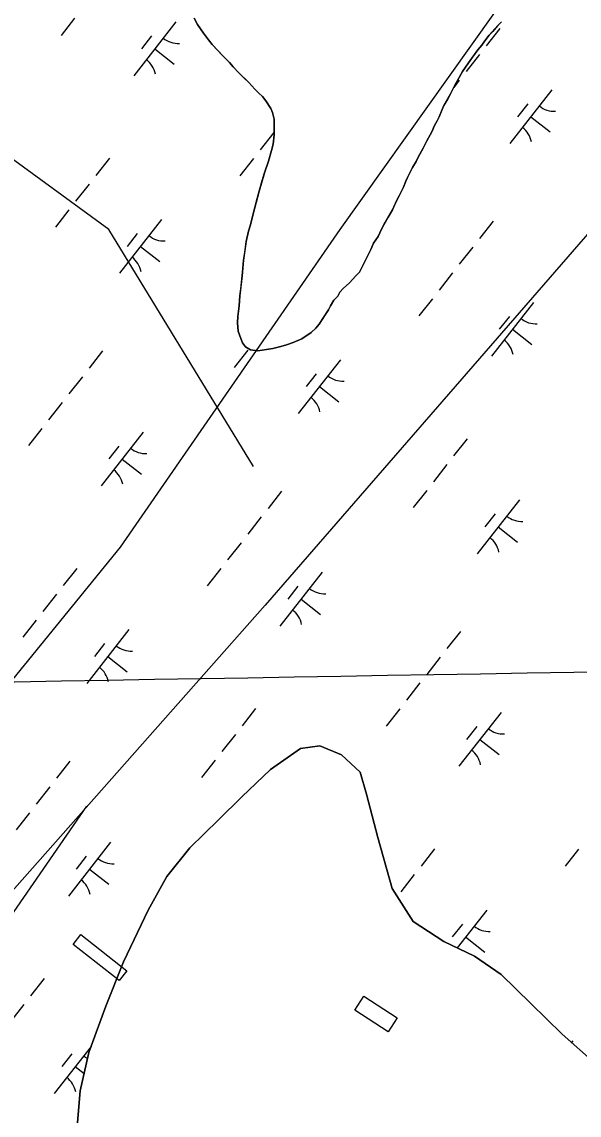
# Model space of a CAD drawing. Extents: x 3896831 to 3918110, y 171006 to 193349.
# Drawn here: x 3910688 to 3911096, y 180876 to 181676 of the extents above; entities that cross this region are included whole.
import ezdxf

# ---------------------------------------------------------------- set-up
doc = ezdxf.new("R2010")
doc.units = 0
for name, color, linetype in [('V-CHAN-DOCK', 7, 'Continuous'), ('V-GRID-MAJR', 7, 'Continuous'), ('V-TOPO-SHOR', 7, 'Continuous'), ('V-UTIL-LINE', 7, 'Continuous'), ('V-WETL-SWMP', 7, 'Continuous')]:
    doc.layers.add(name, color=color, linetype=linetype)

msp = doc.modelspace()

# ---------------------------------------------------------------- linework, layer by layer
at = {"layer": 'V-CHAN-DOCK'}
for points in [[(3910759.34, 180974.23), (3910725.68, 181000.73), (3910731.35, 181007.94), (3910765.01, 180981.44)], [(3910938.38, 180962.77), (3910962.73, 180947.02), (3910956.18, 180936.89), (3910931.83, 180952.65)]]:
    msp.add_lwpolyline(points, close=True, dxfattribs=at)
at = {"layer": 'V-GRID-MAJR'}
msp.add_spline([(3901910.07, 181043.2), (3904332, 181084.34), (3909660.52, 181175.42), (3914023.1, 181250.56)], degree=3, dxfattribs=at)
at = {"layer": 'V-TOPO-SHOR'}
for points in [[(3910935.17, 181492.68), (3910932.58, 181490.04), (3910927.99, 181484.78), (3910923.39, 181480.68), (3910920.8, 181478.05), (3910919.38, 181475.14), (3910916.5, 181472.22), (3910913.93, 181468.14), (3910912.51, 181465.22), (3910909.65, 181460.85), (3910905.64, 181454.73), (3910903.35, 181451.81), (3910899.9, 181448.59), (3910892.98, 181443.89), (3910886.63, 181441.22), (3910881.72, 181439.44), (3910877.67, 181438.25), (3910871.88, 181436.75), (3910867.25, 181436.13), (3910860.88, 181435.2), (3910855.37, 181435.73), (3910851.87, 181438.02), (3910849.52, 181440.9), (3910848.33, 181444.08), (3910846.55, 181449.57), (3910845.92, 181455.65), (3910846.17, 181460.29), (3910847.25, 181468.13), (3910847.77, 181475.38), (3910848.31, 181480.6), (3910849.38, 181489.89), (3910849.91, 181495.4), (3910850.44, 181501.5), (3910851.26, 181507.3), (3910852.35, 181515.14), (3910854.02, 181522.69), (3910855.43, 181527.34), (3910857.11, 181534.31), (3910858.52, 181538.96), (3910860.48, 181546.52), (3910861.88, 181552.04), (3910864.13, 181559.88), (3910865.82, 181565.41), (3910868.65, 181573.84), (3910870.89, 181581.69), (3910872.01, 181586.33), (3910872.82, 181593.3), (3910872.77, 181599.1), (3910872.72, 181604.6), (3910871.52, 181609.52), (3910870.33, 181612.41), (3910866.8, 181618.18), (3910864.17, 181621.35), (3910861.54, 181623.64), (3910858.61, 181626.51), (3910854.22, 181631.4), (3910850.71, 181634.85), (3910846.91, 181638.58), (3910842.82, 181642.9), (3910840.18, 181646.06), (3910834.92, 181651.24), (3910831.99, 181654.4), (3910827.31, 181659.29), (3910824.67, 181662.74), (3910821.14, 181667.64), (3910816.74, 181673.98), (3910814.38, 181678.6)], [(3911039.08, 181675.94), (3911036.49, 181673.3), (3911032.76, 181668.92), (3911030.18, 181666), (3911027.02, 181661.92), (3911024.73, 181658.71), (3911021.86, 181655.49), (3911017.85, 181649.95), (3911014.99, 181645.87), (3911010.7, 181639.45), (3911008.13, 181635.08), (3911004.7, 181628.96), (3911001.86, 181623.14), (3910999.86, 181619.64), (3910997, 181614.69), (3910995.58, 181611.2), (3910993.6, 181606.25), (3910992.17, 181603.34), (3910990.17, 181600.13), (3910988.18, 181595.48), (3910984.47, 181588.78), (3910981.91, 181583.54), (3910978.2, 181576.84), (3910976.78, 181573.63), (3910973.92, 181569.26), (3910971.93, 181565.18), (3910969.08, 181559.36), (3910967.38, 181555), (3910964.24, 181548.59), (3910962.53, 181545.39), (3910961.11, 181542.19), (3910959.41, 181538.4), (3910956.27, 181532.86), (3910953.12, 181527.33), (3910951.42, 181524.13), (3910948.85, 181518.89), (3910945.42, 181513.93), (3910943.43, 181509.27), (3910935.17, 181492.68)], [(3910728.21, 180861.6), (3910730.86, 180893.5), (3910737.21, 180921.76), (3910749.73, 180955.57), (3910762.64, 180987.92), (3910780.62, 181025.81), (3910794.32, 181050.48), (3910810.99, 181071.5), (3910832.06, 181091.84), (3910849.12, 181108.84), (3910870.19, 181128.81), (3910892.04, 181144.02), (3910906.31, 181145.98), (3910922.12, 181139.52), (3910935.78, 181126.82), (3910940.32, 181110.74), (3910948.66, 181078.94), (3910959.25, 181041.67), (3910974.48, 181017.63), (3910996.96, 181002.81), (3911019.4, 180992.02), (3911038.93, 180978.63), (3911060.73, 180957.58), (3911083.64, 180935.07), (3911107.27, 180914.03)]]:
    msp.add_lwpolyline(points, dxfattribs=at)
at = {"layer": 'V-UTIL-LINE'}
for points in [[(3905549.44, 173652.6), (3906763.35, 174938.42), (3906949.45, 175132.98), (3906970.6, 175166.82), (3907325.89, 175860.48), (3907748.86, 176681.03), (3908142.21, 177273.18), (3908679.38, 178097.96), (3908869.71, 178381.35), (3908937.39, 178537.85), (3909170.02, 179117.31), (3909533.77, 179633.33), (3910092.08, 180424.27), (3910333.17, 180766.87), (3910760.37, 181291.35), (3910921.09, 181523.98), (3911225.63, 181951.18), (3911822.01, 182788.65), (3911961.59, 182987.44), (3912147.69, 183114.33), (3912722.93, 183841.83), (3913090.91, 184307.09), (3913848.01, 185258.76), (3914364.03, 185910.13)], [(3913133.2, 183520.38), (3913116.28, 183516.15), (3912989.39, 183516.15), (3912744.07, 183393.49), (3911902.37, 182441.81), (3910866.11, 181249.05), (3910603.87, 180952.98), (3910214.74, 180504.64), (3910138.61, 180390.43), (3909757.94, 179819.43), (3909457.64, 179366.86), (3909009.29, 178685.89), (3908785.12, 178351.74), (3908150.67, 177400.07), (3907770.01, 176816.38), (3907693.87, 176706.41), (3907647.35, 176630.28), (3907300.51, 175936.61), (3907025.59, 175369.84), (3906945.22, 175204.88), (3906416.52, 174650.8), (3905507.14, 173682.21)], [(3910857.65, 181350.57), (3910751.91, 181523.98), (3910548.89, 181672.02)], [(3910511.1, 180985.32), (3910650.4, 180978.36), (3910735.69, 181101.81)]]:
    msp.add_lwpolyline(points, dxfattribs=at)
at = {"layer": 'V-WETL-SWMP'}
for p, q in [((3910726.72, 181678.5), (3910716.85, 181665.91)), ((3910800.86, 181675.76), (3910770.01, 181636.41)), ((3910814.38, 181678.6), (3910816.74, 181673.98)), ((3910816.74, 181673.98), (3910821.15, 181667.64)), ((3911030.18, 181666), (3911036.49, 181673.3)), ((3911036.49, 181673.3), (3911039.08, 181675.94)), ((3910783.06, 181665.57), (3910775.66, 181656.12)), ((3910821.15, 181667.64), (3910824.67, 181662.74)), ((3911027.02, 181661.92), (3911030.18, 181666)), ((3911037.9, 181670.93), (3911028.03, 181658.34)), ((3910824.67, 181662.74), (3910827.31, 181659.29)), ((3910827.31, 181659.29), (3910834.92, 181651.24)), ((3911021.86, 181655.49), (3911024.73, 181658.71)), ((3911024.73, 181658.71), (3911027.02, 181661.92)), ((3910785.43, 181656.09), (3910799.6, 181644.98)), ((3910834.92, 181651.24), (3910840.18, 181646.06)), ((3911023.1, 181652.04), (3911013.23, 181639.45)), ((3911014.99, 181645.86), (3911021.86, 181655.49)), ((3910840.18, 181646.06), (3910842.82, 181642.9)), ((3910842.82, 181642.9), (3910846.91, 181638.59)), ((3911010.7, 181639.45), (3911014.99, 181645.86)), ((3910846.91, 181638.59), (3910854.22, 181631.4)), ((3911008.29, 181633.15), (3911004.19, 181627.92)), ((3911004.7, 181628.96), (3911008.13, 181635.08)), ((3911008.13, 181635.08), (3911010.7, 181639.45)), ((3910854.22, 181631.4), (3910858.62, 181626.51)), ((3910858.62, 181626.51), (3910861.54, 181623.64)), ((3911001.85, 181623.14), (3911004.7, 181628.96)), ((3911076.11, 181626.11), (3911045.27, 181586.76)), ((3910861.54, 181623.64), (3910864.17, 181621.34)), ((3910864.17, 181621.34), (3910866.81, 181618.18)), ((3910866.81, 181618.18), (3910870.33, 181612.41)), ((3910997, 181614.69), (3911001.85, 181623.14)), ((3910870.33, 181612.41), (3910871.52, 181609.52)), ((3910871.52, 181609.52), (3910872.72, 181604.6)), ((3910993.6, 181606.25), (3910997, 181614.69)), ((3911058.32, 181615.92), (3911050.91, 181606.47)), ((3910872.72, 181604.6), (3910872.82, 181593.3)), ((3910990.17, 181600.13), (3910992.17, 181603.34)), ((3910992.17, 181603.34), (3910993.6, 181606.25)), ((3911060.69, 181606.44), (3911074.85, 181595.33)), ((3910872.45, 181594.78), (3910862.58, 181582.19)), ((3910872.82, 181593.3), (3910872.01, 181586.33)), ((3910984.47, 181588.78), (3910988.18, 181595.48)), ((3910988.18, 181595.48), (3910990.17, 181600.13)), ((3910872.01, 181586.33), (3910870.9, 181581.69)), ((3910981.91, 181583.54), (3910984.47, 181588.78)), ((3910870.9, 181581.69), (3910868.65, 181573.84)), ((3910976.78, 181573.63), (3910978.2, 181576.83)), ((3910978.2, 181576.83), (3910981.91, 181583.54)), ((3910752.18, 181576.02), (3910742.31, 181563.43)), ((3910857.64, 181575.89), (3910847.77, 181563.3)), ((3910868.65, 181573.84), (3910865.82, 181565.41)), ((3910969.08, 181559.36), (3910973.92, 181569.26)), ((3910973.92, 181569.26), (3910976.78, 181573.63)), ((3910865.82, 181565.41), (3910861.88, 181552.04)), ((3910737.37, 181557.13), (3910727.5, 181544.54)), ((3910964.25, 181548.59), (3910967.38, 181555)), ((3910967.38, 181555), (3910969.08, 181559.36)), ((3910861.88, 181552.04), (3910858.52, 181538.96)), ((3910959.41, 181538.4), (3910962.53, 181545.39)), ((3910962.53, 181545.39), (3910964.25, 181548.59)), ((3910722.57, 181538.24), (3910712.7, 181525.65)), ((3910858.52, 181538.96), (3910857.11, 181534.31)), ((3910953.13, 181527.33), (3910959.41, 181538.4)), ((3910790.38, 181531.21), (3910759.54, 181491.85)), ((3910857.11, 181534.31), (3910855.43, 181527.34)), ((3911032.97, 181529.95), (3911023.1, 181517.36)), ((3910772.59, 181521.01), (3910765.19, 181511.57)), ((3910854.02, 181522.69), (3910852.35, 181515.14)), ((3910855.43, 181527.34), (3910854.02, 181522.69)), ((3910948.85, 181518.89), (3910951.42, 181524.13)), ((3910951.42, 181524.13), (3910953.13, 181527.33)), ((3910852.35, 181515.14), (3910850.44, 181501.49)), ((3910943.43, 181509.27), (3910945.42, 181513.93)), ((3910945.42, 181513.93), (3910948.85, 181518.89)), ((3910774.96, 181511.53), (3910789.13, 181500.43)), ((3910935.17, 181492.68), (3910943.43, 181509.27)), ((3911018.17, 181511.06), (3911008.3, 181498.47)), ((3910850.44, 181501.49), (3910849.38, 181489.89)), ((3910849.38, 181489.89), (3910847.77, 181475.38)), ((3910927.99, 181484.78), (3910932.58, 181490.04)), ((3910932.58, 181490.04), (3910935.17, 181492.68)), ((3911003.36, 181492.17), (3910993.49, 181479.58)), ((3910923.39, 181480.68), (3910927.99, 181484.78)), ((3910847.77, 181475.38), (3910847.25, 181468.13)), ((3910916.5, 181472.22), (3910919.38, 181475.14)), ((3910919.38, 181475.14), (3910920.8, 181478.05)), ((3910920.8, 181478.05), (3910923.39, 181480.68)), ((3910988.56, 181473.28), (3910978.69, 181460.69)), ((3910847.25, 181468.13), (3910846.16, 181460.29)), ((3910905.64, 181454.73), (3910912.51, 181465.22)), ((3910912.51, 181465.22), (3910913.93, 181468.14)), ((3910913.93, 181468.14), (3910916.5, 181472.22)), ((3911062.69, 181470.55), (3911031.85, 181431.19)), ((3910846.16, 181460.29), (3910845.92, 181455.65)), ((3911044.9, 181460.35), (3911037.5, 181450.91)), ((3910845.92, 181455.65), (3910846.55, 181449.57)), ((3910846.55, 181449.57), (3910848.34, 181444.08)), ((3910899.9, 181448.59), (3910903.35, 181451.81)), ((3910903.35, 181451.81), (3910905.64, 181454.73)), ((3911047.27, 181450.87), (3911061.44, 181439.77)), ((3910848.34, 181444.08), (3910849.52, 181440.9)), ((3910849.52, 181440.9), (3910851.87, 181438.02)), ((3910881.71, 181439.44), (3910886.63, 181441.22)), ((3910886.63, 181441.22), (3910892.98, 181443.89)), ((3910892.98, 181443.89), (3910899.9, 181448.59)), ((3910747.25, 181435.04), (3910737.38, 181422.45)), ((3910853.49, 181435.63), (3910843.62, 181423.04)), ((3910851.87, 181438.02), (3910855.37, 181435.73)), ((3910855.37, 181435.73), (3910860.88, 181435.2)), ((3910860.88, 181435.2), (3910871.88, 181436.75)), ((3910871.88, 181436.75), (3910877.67, 181438.25)), ((3910877.67, 181438.25), (3910881.71, 181439.44)), ((3910921.3, 181428.6), (3910890.46, 181389.24)), ((3910903.51, 181418.4), (3910896.11, 181408.96)), ((3910732.45, 181416.15), (3910722.58, 181403.56)), ((3910905.88, 181408.92), (3910920.05, 181397.82)), ((3910717.64, 181397.26), (3910707.77, 181384.67)), ((3910702.84, 181378.37), (3910692.97, 181365.78)), ((3910776.97, 181375.64), (3910746.13, 181336.28)), ((3911014.02, 181370.8), (3911004.15, 181358.21)), ((3910759.18, 181365.44), (3910751.77, 181356)), ((3910761.55, 181355.96), (3910775.71, 181344.86)), ((3910999.21, 181351.91), (3910989.34, 181339.32)), ((3910878.17, 181332.43), (3910868.3, 181319.84)), ((3910984.41, 181333.02), (3910974.54, 181320.43)), ((3911052.22, 181325.99), (3911021.38, 181286.64)), ((3910863.36, 181313.54), (3910853.49, 181300.95)), ((3911034.43, 181315.79), (3911027.03, 181306.35)), ((3911036.8, 181306.31), (3911050.97, 181295.21)), ((3910848.56, 181294.65), (3910838.69, 181282.06)), ((3910728.29, 181275.89), (3910718.42, 181263.3)), ((3910833.75, 181275.76), (3910823.88, 181263.17)), ((3910907.89, 181273.03), (3910877.04, 181233.68)), ((3910713.49, 181257.01), (3910703.62, 181244.41)), ((3910890.09, 181262.83), (3910882.69, 181253.39)), ((3910892.47, 181253.35), (3910906.63, 181242.25)), ((3910698.68, 181238.12), (3910688.81, 181225.52)), ((3910766.5, 181231.08), (3910735.65, 181191.73)), ((3911009.09, 181229.82), (3910999.22, 181217.23)), ((3910748.7, 181220.89), (3910741.3, 181211.44)), ((3910751.08, 181211.4), (3910765.24, 181200.3)), ((3910994.28, 181210.93), (3910984.41, 181198.34)), ((3910979.48, 181192.05), (3910969.61, 181179.45)), ((3910859.21, 181173.29), (3910849.34, 181160.69)), ((3910964.67, 181173.16), (3910954.8, 181160.56)), ((3911038.81, 181170.42), (3911007.96, 181131.07)), ((3910844.4, 181154.4), (3910834.53, 181141.8)), ((3911021.01, 181160.23), (3911013.61, 181150.78)), ((3910906.31, 181145.98), (3910892.04, 181144.02)), ((3910922.12, 181139.52), (3910906.31, 181145.98)), ((3911023.38, 181150.74), (3911037.55, 181139.64)), ((3910892.04, 181144.02), (3910870.19, 181128.81)), ((3910935.78, 181126.82), (3910922.12, 181139.52)), ((3910723.36, 181134.92), (3910713.49, 181122.32)), ((3910829.6, 181135.51), (3910819.73, 181122.91)), ((3910870.19, 181128.81), (3910849.12, 181108.84)), ((3910940.32, 181110.74), (3910935.78, 181126.82)), ((3910708.56, 181116.03), (3910698.69, 181103.43)), ((3910849.12, 181108.84), (3910832.06, 181091.84)), ((3910948.66, 181078.95), (3910940.32, 181110.74)), ((3910693.75, 181097.14), (3910683.88, 181084.54)), ((3910832.06, 181091.84), (3910810.99, 181071.5)), ((3910753.08, 181075.51), (3910722.24, 181036.16)), ((3910959.25, 181041.67), (3910948.66, 181078.95)), ((3910735.29, 181065.32), (3910727.89, 181055.87)), ((3910810.99, 181071.5), (3910794.32, 181050.48)), ((3910990.13, 181070.68), (3910980.26, 181058.08)), ((3911095.59, 181070.55), (3911085.72, 181057.95)), ((3910737.66, 181055.83), (3910751.83, 181044.73)), ((3910794.32, 181050.48), (3910780.62, 181025.81)), ((3910975.32, 181051.79), (3910965.45, 181039.2)), ((3910974.48, 181017.63), (3910959.25, 181041.67)), ((3910780.62, 181025.81), (3910762.64, 180987.92)), ((3911028.33, 181025.86), (3911006.62, 180998.16)), ((3910996.96, 181002.81), (3910974.48, 181017.63)), ((3911010.54, 181015.67), (3911003.14, 181006.22)), ((3911019.4, 180992.02), (3910996.96, 181002.81)), ((3911012.91, 181006.19), (3911027.08, 180995.08)), ((3910762.64, 180987.92), (3910749.73, 180955.57)), ((3911038.93, 180978.63), (3911019.4, 180992.02)), ((3911060.73, 180957.58), (3911038.93, 180978.63)), ((3910704.4, 180975.77), (3910694.53, 180963.18)), ((3910689.6, 180956.88), (3910679.73, 180944.29)), ((3910749.73, 180955.57), (3910737.21, 180921.76)), ((3911083.64, 180935.07), (3911060.73, 180957.58)), ((3911107.27, 180914.03), (3911083.64, 180935.07)), ((3911091.44, 180930.29), (3911090.44, 180929.01)), ((3910738.83, 180926.13), (3910711.77, 180891.6)), ((3910724.82, 180920.76), (3910717.41, 180911.31)), ((3910737.21, 180921.76), (3910730.86, 180893.5)), ((3910727.19, 180911.28), (3910733.71, 180906.17)), ((3910730.86, 180893.5), (3910728.21, 180861.6))]:
    msp.add_line(p, q, dxfattribs=at)
for centre, start, end in [((3910802.66, 181677.68), 231.14028, 272.68394), ((3910768.58, 181634.2), 11.14028, 52.68394), ((3911077.91, 181628.03), 231.14028, 272.68394), ((3911043.84, 181584.55), 11.14028, 52.68394), ((3910792.19, 181533.12), 231.14028, 272.68394), ((3910758.11, 181489.64), 11.14028, 52.68394), ((3911064.5, 181472.46), 231.14028, 272.68394), ((3911030.42, 181428.98), 11.14028, 52.68394), ((3910923.11, 181430.51), 231.14028, 272.68394), ((3910889.03, 181387.03), 11.14028, 52.68394), ((3910778.77, 181377.55), 231.14028, 272.68394), ((3910744.7, 181334.07), 11.14028, 52.68394), ((3911054.03, 181327.91), 231.14028, 272.68394), ((3911019.95, 181284.43), 11.14028, 52.68394), ((3910909.69, 181274.95), 231.14028, 272.68394), ((3910875.61, 181231.47), 11.14028, 52.68394), ((3910768.3, 181233), 231.14028, 272.68394), ((3910734.22, 181189.52), 11.14028, 52.68394), ((3911040.61, 181172.34), 231.14028, 272.68394), ((3911006.53, 181128.86), 11.14028, 52.68394), ((3910754.89, 181077.43), 231.14028, 272.68394), ((3910720.81, 181033.95), 11.14028, 52.68394), ((3911030.14, 181027.78), 231.14028, 272.68394), ((3910996.06, 180984.3), 49.88974, 52.68394), ((3910744.41, 180932.87), 231.14028, 242.23038), ((3910710.34, 180889.39), 11.14028, 52.68394)]:
    msp.add_arc(centre, 17.62, start, end, dxfattribs=at)

doc.saveas('drawing.dxf')
